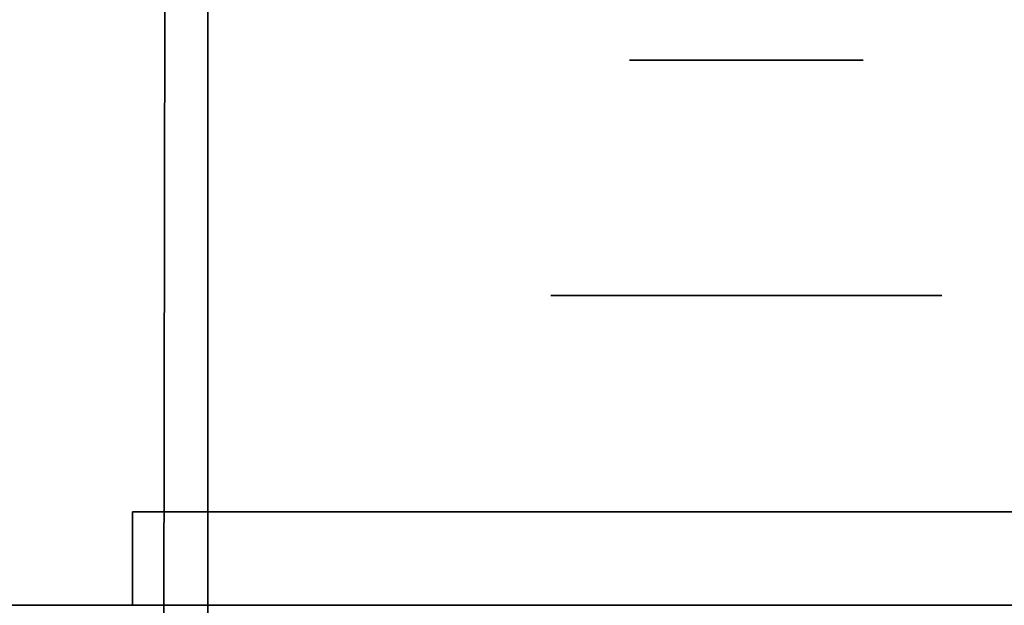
# Model space of a CAD drawing. Extents: x 413.3 to 457.5, y 5047.8 to 5050.
# Tile 441 of 656: x 439.2558 to 439.3232, y 5047.9282 to 5047.9682. Entities that reach past the tile are written whole.
import ezdxf

# ---------------------------------------------------------------- set-up
doc = ezdxf.new("R2010")
doc.units = 0
doc.header["$LTSCALE"] = 150
doc.header["$MEASUREMENT"] = 0
doc.layers.add('3DFACE_BOLT', color=7, linetype='CONTINUOUS')
doc.layers.add('3DFACE_SHAPE', color=7, linetype='CONTINUOUS')

msp = doc.modelspace()

# ---------------------------------------------------------------- linework, layer by layer
at = {"layer": '3DFACE_BOLT', "color": 1}
for points, invisible_edges in [([(439.297931, 5047.915459, -0.137472), (439.297539, 5047.915459, -0.135), (439.297931, 5047.965459, -0.137472)], 14), ([(439.297931, 5047.965459, -0.137472), (439.297539, 5047.915459, -0.135), (439.297539, 5047.965459, -0.135)], 3), ([(439.297539, 5047.915459, -0.135), (439.297931, 5047.915459, -0.132528), (439.297539, 5047.965459, -0.135)], 14), ([(439.297539, 5047.965459, -0.135), (439.297931, 5047.915459, -0.132528), (439.297931, 5047.965459, -0.132528)], 3), ([(439.297931, 5047.965459, -0.137472), (439.297539, 5047.965459, -0.135), (439.297931, 5047.965459, -0.132528)], 12), ([(439.297931, 5047.915459, -0.067472), (439.297539, 5047.915459, -0.065), (439.297931, 5047.965459, -0.067472)], 14), ([(439.297931, 5047.965459, -0.067472), (439.297539, 5047.915459, -0.065), (439.297539, 5047.965459, -0.065)], 3), ([(439.297539, 5047.915459, -0.065), (439.297931, 5047.915459, -0.062528), (439.297539, 5047.965459, -0.065)], 14), ([(439.297539, 5047.965459, -0.065), (439.297931, 5047.915459, -0.062528), (439.297931, 5047.965459, -0.062528)], 3), ([(439.297931, 5047.965459, -0.067472), (439.297539, 5047.965459, -0.065), (439.297931, 5047.965459, -0.062528)], 12), ([(439.299067, 5047.915459, -0.139702), (439.297931, 5047.915459, -0.137472), (439.299067, 5047.965459, -0.139702)], 14), ([(439.299067, 5047.965459, -0.139702), (439.297931, 5047.915459, -0.137472), (439.297931, 5047.965459, -0.137472)], 3), ([(439.297931, 5047.915459, -0.132528), (439.299067, 5047.915459, -0.130298), (439.297931, 5047.965459, -0.132528)], 14), ([(439.297931, 5047.965459, -0.132528), (439.299067, 5047.915459, -0.130298), (439.299067, 5047.965459, -0.130298)], 3), ([(439.299067, 5047.965459, -0.139702), (439.297931, 5047.965459, -0.137472), (439.299067, 5047.965459, -0.130298)], 14), ([(439.299067, 5047.965459, -0.130298), (439.297931, 5047.965459, -0.137472), (439.297931, 5047.965459, -0.132528)], 3), ([(439.299067, 5047.915459, -0.069702), (439.297931, 5047.915459, -0.067472), (439.299067, 5047.965459, -0.069702)], 14), ([(439.299067, 5047.965459, -0.069702), (439.297931, 5047.915459, -0.067472), (439.297931, 5047.965459, -0.067472)], 3), ([(439.297931, 5047.915459, -0.062528), (439.299067, 5047.915459, -0.060298), (439.297931, 5047.965459, -0.062528)], 14), ([(439.297931, 5047.965459, -0.062528), (439.299067, 5047.915459, -0.060298), (439.299067, 5047.965459, -0.060298)], 3), ([(439.299067, 5047.965459, -0.069702), (439.297931, 5047.965459, -0.067472), (439.299067, 5047.965459, -0.060298)], 14), ([(439.299067, 5047.965459, -0.060298), (439.297931, 5047.965459, -0.067472), (439.297931, 5047.965459, -0.062528)], 3), ([(439.300837, 5047.915459, -0.141472), (439.299067, 5047.915459, -0.139702), (439.300837, 5047.965459, -0.141472)], 14), ([(439.300837, 5047.965459, -0.141472), (439.299067, 5047.915459, -0.139702), (439.299067, 5047.965459, -0.139702)], 3), ([(439.299067, 5047.915459, -0.130298), (439.300837, 5047.915459, -0.128528), (439.299067, 5047.965459, -0.130298)], 14), ([(439.299067, 5047.965459, -0.130298), (439.300837, 5047.915459, -0.128528), (439.300837, 5047.965459, -0.128528)], 3), ([(439.300837, 5047.965459, -0.141472), (439.299067, 5047.965459, -0.139702), (439.300837, 5047.965459, -0.128528)], 14), ([(439.300837, 5047.965459, -0.128528), (439.299067, 5047.965459, -0.139702), (439.299067, 5047.965459, -0.130298)], 3), ([(439.300837, 5047.915459, -0.071472), (439.299067, 5047.915459, -0.069702), (439.300837, 5047.965459, -0.071472)], 14), ([(439.300837, 5047.965459, -0.071472), (439.299067, 5047.915459, -0.069702), (439.299067, 5047.965459, -0.069702)], 3), ([(439.299067, 5047.915459, -0.060298), (439.300837, 5047.915459, -0.058528), (439.299067, 5047.965459, -0.060298)], 14), ([(439.299067, 5047.965459, -0.060298), (439.300837, 5047.915459, -0.058528), (439.300837, 5047.965459, -0.058528)], 3), ([(439.300837, 5047.965459, -0.071472), (439.299067, 5047.965459, -0.069702), (439.300837, 5047.965459, -0.058528)], 14), ([(439.300837, 5047.965459, -0.058528), (439.299067, 5047.965459, -0.069702), (439.299067, 5047.965459, -0.060298)], 3), ([(439.303067, 5047.915459, -0.142608), (439.300837, 5047.915459, -0.141472), (439.303067, 5047.965459, -0.142608)], 14), ([(439.303067, 5047.965459, -0.142608), (439.300837, 5047.915459, -0.141472), (439.300837, 5047.965459, -0.141472)], 3), ([(439.300837, 5047.915459, -0.128528), (439.303067, 5047.915459, -0.127392), (439.300837, 5047.965459, -0.128528)], 14), ([(439.300837, 5047.965459, -0.128528), (439.303067, 5047.915459, -0.127392), (439.303067, 5047.965459, -0.127392)], 3), ([(439.303067, 5047.965459, -0.142608), (439.300837, 5047.965459, -0.141472), (439.303067, 5047.965459, -0.127392)], 14), ([(439.303067, 5047.965459, -0.127392), (439.300837, 5047.965459, -0.141472), (439.300837, 5047.965459, -0.128528)], 3), ([(439.303067, 5047.915459, -0.072608), (439.300837, 5047.915459, -0.071472), (439.303067, 5047.965459, -0.072608)], 14), ([(439.303067, 5047.965459, -0.072608), (439.300837, 5047.915459, -0.071472), (439.300837, 5047.965459, -0.071472)], 3), ([(439.300837, 5047.915459, -0.058528), (439.303067, 5047.915459, -0.057392), (439.300837, 5047.965459, -0.058528)], 14), ([(439.300837, 5047.965459, -0.058528), (439.303067, 5047.915459, -0.057392), (439.303067, 5047.965459, -0.057392)], 3), ([(439.303067, 5047.965459, -0.072608), (439.300837, 5047.965459, -0.071472), (439.303067, 5047.965459, -0.057392)], 14), ([(439.303067, 5047.965459, -0.057392), (439.300837, 5047.965459, -0.071472), (439.300837, 5047.965459, -0.058528)], 3), ([(439.305539, 5047.915459, -0.143), (439.303067, 5047.915459, -0.142608), (439.305539, 5047.965459, -0.143)], 14), ([(439.305539, 5047.965459, -0.143), (439.303067, 5047.915459, -0.142608), (439.303067, 5047.965459, -0.142608)], 3), ([(439.303067, 5047.915459, -0.127392), (439.305539, 5047.915459, -0.127), (439.303067, 5047.965459, -0.127392)], 14), ([(439.303067, 5047.965459, -0.127392), (439.305539, 5047.915459, -0.127), (439.305539, 5047.965459, -0.127)], 3), ([(439.305539, 5047.965459, -0.143), (439.303067, 5047.965459, -0.142608), (439.305539, 5047.965459, -0.127)], 14), ([(439.305539, 5047.965459, -0.127), (439.303067, 5047.965459, -0.142608), (439.303067, 5047.965459, -0.127392)], 3), ([(439.305539, 5047.915459, -0.073), (439.303067, 5047.915459, -0.072608), (439.305539, 5047.965459, -0.073)], 14), ([(439.305539, 5047.965459, -0.073), (439.303067, 5047.915459, -0.072608), (439.303067, 5047.965459, -0.072608)], 3), ([(439.303067, 5047.915459, -0.057392), (439.305539, 5047.915459, -0.057), (439.303067, 5047.965459, -0.057392)], 14), ([(439.303067, 5047.965459, -0.057392), (439.305539, 5047.915459, -0.057), (439.305539, 5047.965459, -0.057)], 3), ([(439.305539, 5047.965459, -0.073), (439.303067, 5047.965459, -0.072608), (439.305539, 5047.965459, -0.057)], 14), ([(439.305539, 5047.965459, -0.057), (439.303067, 5047.965459, -0.072608), (439.303067, 5047.965459, -0.057392)], 3), ([(439.308012, 5047.915459, -0.142608), (439.305539, 5047.915459, -0.143), (439.308012, 5047.965459, -0.142608)], 14), ([(439.308012, 5047.965459, -0.142608), (439.305539, 5047.915459, -0.143), (439.305539, 5047.965459, -0.143)], 3), ([(439.305539, 5047.915459, -0.127), (439.308012, 5047.915459, -0.127392), (439.305539, 5047.965459, -0.127)], 14), ([(439.305539, 5047.965459, -0.127), (439.308012, 5047.915459, -0.127392), (439.308012, 5047.965459, -0.127392)], 3), ([(439.308012, 5047.965459, -0.142608), (439.305539, 5047.965459, -0.143), (439.308012, 5047.965459, -0.127392)], 14), ([(439.308012, 5047.965459, -0.127392), (439.305539, 5047.965459, -0.143), (439.305539, 5047.965459, -0.127)], 3), ([(439.308012, 5047.915459, -0.072608), (439.305539, 5047.915459, -0.073), (439.308012, 5047.965459, -0.072608)], 14), ([(439.308012, 5047.965459, -0.072608), (439.305539, 5047.915459, -0.073), (439.305539, 5047.965459, -0.073)], 3), ([(439.305539, 5047.915459, -0.057), (439.308012, 5047.915459, -0.057392), (439.305539, 5047.965459, -0.057)], 14), ([(439.305539, 5047.965459, -0.057), (439.308012, 5047.915459, -0.057392), (439.308012, 5047.965459, -0.057392)], 3), ([(439.308012, 5047.965459, -0.072608), (439.305539, 5047.965459, -0.073), (439.308012, 5047.965459, -0.057392)], 14), ([(439.308012, 5047.965459, -0.057392), (439.305539, 5047.965459, -0.073), (439.305539, 5047.965459, -0.057)], 3), ([(439.310242, 5047.915459, -0.141472), (439.308012, 5047.915459, -0.142608), (439.310242, 5047.965459, -0.141472)], 14), ([(439.310242, 5047.965459, -0.141472), (439.308012, 5047.915459, -0.142608), (439.308012, 5047.965459, -0.142608)], 3), ([(439.308012, 5047.915459, -0.127392), (439.310242, 5047.915459, -0.128528), (439.308012, 5047.965459, -0.127392)], 14), ([(439.308012, 5047.965459, -0.127392), (439.310242, 5047.915459, -0.128528), (439.310242, 5047.965459, -0.128528)], 3), ([(439.310242, 5047.965459, -0.141472), (439.308012, 5047.965459, -0.142608), (439.310242, 5047.965459, -0.128528)], 14), ([(439.310242, 5047.965459, -0.128528), (439.308012, 5047.965459, -0.142608), (439.308012, 5047.965459, -0.127392)], 3), ([(439.310242, 5047.915459, -0.071472), (439.308012, 5047.915459, -0.072608), (439.310242, 5047.965459, -0.071472)], 14), ([(439.310242, 5047.965459, -0.071472), (439.308012, 5047.915459, -0.072608), (439.308012, 5047.965459, -0.072608)], 3), ([(439.308012, 5047.915459, -0.057392), (439.310242, 5047.915459, -0.058528), (439.308012, 5047.965459, -0.057392)], 14), ([(439.308012, 5047.965459, -0.057392), (439.310242, 5047.915459, -0.058528), (439.310242, 5047.965459, -0.058528)], 3), ([(439.310242, 5047.965459, -0.071472), (439.308012, 5047.965459, -0.072608), (439.310242, 5047.965459, -0.058528)], 14), ([(439.310242, 5047.965459, -0.058528), (439.308012, 5047.965459, -0.072608), (439.308012, 5047.965459, -0.057392)], 3), ([(439.312012, 5047.915459, -0.139702), (439.310242, 5047.915459, -0.141472), (439.312012, 5047.965459, -0.139702)], 14), ([(439.312012, 5047.965459, -0.139702), (439.310242, 5047.915459, -0.141472), (439.310242, 5047.965459, -0.141472)], 3), ([(439.310242, 5047.915459, -0.128528), (439.312012, 5047.915459, -0.130298), (439.310242, 5047.965459, -0.128528)], 14), ([(439.310242, 5047.965459, -0.128528), (439.312012, 5047.915459, -0.130298), (439.312012, 5047.965459, -0.130298)], 3), ([(439.312012, 5047.965459, -0.139702), (439.310242, 5047.965459, -0.141472), (439.312012, 5047.965459, -0.130298)], 14), ([(439.312012, 5047.965459, -0.130298), (439.310242, 5047.965459, -0.141472), (439.310242, 5047.965459, -0.128528)], 3), ([(439.312012, 5047.915459, -0.069702), (439.310242, 5047.915459, -0.071472), (439.312012, 5047.965459, -0.069702)], 14), ([(439.312012, 5047.965459, -0.069702), (439.310242, 5047.915459, -0.071472), (439.310242, 5047.965459, -0.071472)], 3), ([(439.310242, 5047.915459, -0.058528), (439.312012, 5047.915459, -0.060298), (439.310242, 5047.965459, -0.058528)], 14), ([(439.310242, 5047.965459, -0.058528), (439.312012, 5047.915459, -0.060298), (439.312012, 5047.965459, -0.060298)], 3), ([(439.312012, 5047.965459, -0.069702), (439.310242, 5047.965459, -0.071472), (439.312012, 5047.965459, -0.060298)], 14), ([(439.312012, 5047.965459, -0.060298), (439.310242, 5047.965459, -0.071472), (439.310242, 5047.965459, -0.058528)], 3), ([(439.313148, 5047.915459, -0.137472), (439.312012, 5047.915459, -0.139702), (439.313148, 5047.965459, -0.137472)], 14), ([(439.313148, 5047.965459, -0.137472), (439.312012, 5047.915459, -0.139702), (439.312012, 5047.965459, -0.139702)], 3), ([(439.312012, 5047.915459, -0.130298), (439.313148, 5047.915459, -0.132528), (439.312012, 5047.965459, -0.130298)], 14), ([(439.312012, 5047.965459, -0.130298), (439.313148, 5047.915459, -0.132528), (439.313148, 5047.965459, -0.132528)], 3), ([(439.313148, 5047.965459, -0.137472), (439.312012, 5047.965459, -0.139702), (439.313148, 5047.965459, -0.132528)], 14), ([(439.313148, 5047.965459, -0.132528), (439.312012, 5047.965459, -0.139702), (439.312012, 5047.965459, -0.130298)], 3), ([(439.313148, 5047.915459, -0.067472), (439.312012, 5047.915459, -0.069702), (439.313148, 5047.965459, -0.067472)], 14), ([(439.313148, 5047.965459, -0.067472), (439.312012, 5047.915459, -0.069702), (439.312012, 5047.965459, -0.069702)], 3), ([(439.312012, 5047.915459, -0.060298), (439.313148, 5047.915459, -0.062528), (439.312012, 5047.965459, -0.060298)], 14), ([(439.312012, 5047.965459, -0.060298), (439.313148, 5047.915459, -0.062528), (439.313148, 5047.965459, -0.062528)], 3), ([(439.313148, 5047.965459, -0.067472), (439.312012, 5047.965459, -0.069702), (439.313148, 5047.965459, -0.062528)], 14), ([(439.313148, 5047.965459, -0.062528), (439.312012, 5047.965459, -0.069702), (439.312012, 5047.965459, -0.060298)], 3), ([(439.313539, 5047.915459, -0.135), (439.313148, 5047.915459, -0.137472), (439.313539, 5047.965459, -0.135)], 14), ([(439.313539, 5047.965459, -0.135), (439.313148, 5047.915459, -0.137472), (439.313148, 5047.965459, -0.137472)], 3), ([(439.313148, 5047.915459, -0.132528), (439.313539, 5047.915459, -0.135), (439.313148, 5047.965459, -0.132528)], 14), ([(439.313148, 5047.965459, -0.132528), (439.313539, 5047.915459, -0.135), (439.313539, 5047.965459, -0.135)], 3), ([(439.313539, 5047.965459, -0.135), (439.313148, 5047.965459, -0.137472), (439.313148, 5047.965459, -0.132528)], 2), ([(439.313539, 5047.915459, -0.065), (439.313148, 5047.915459, -0.067472), (439.313539, 5047.965459, -0.065)], 14), ([(439.313539, 5047.965459, -0.065), (439.313148, 5047.915459, -0.067472), (439.313148, 5047.965459, -0.067472)], 3), ([(439.313148, 5047.915459, -0.062528), (439.313539, 5047.915459, -0.065), (439.313148, 5047.965459, -0.062528)], 14), ([(439.313148, 5047.965459, -0.062528), (439.313539, 5047.915459, -0.065), (439.313539, 5047.965459, -0.065)], 3), ([(439.313539, 5047.965459, -0.065), (439.313148, 5047.965459, -0.067472), (439.313148, 5047.965459, -0.062528)], 2), ([(439.298852, 5047.934559, -0.146583), (439.292164, 5047.934559, -0.135), (439.298852, 5047.949359, -0.146583)], 14), ([(439.298852, 5047.949359, -0.146583), (439.292164, 5047.934559, -0.135), (439.292164, 5047.949359, -0.135)], 3), ([(439.292164, 5047.934559, -0.135), (439.298852, 5047.934559, -0.123417), (439.292164, 5047.949359, -0.135)], 14), ([(439.292164, 5047.949359, -0.135), (439.298852, 5047.934559, -0.123417), (439.298852, 5047.949359, -0.123417)], 3), ([(439.298852, 5047.949359, -0.146583), (439.292164, 5047.949359, -0.135), (439.298852, 5047.949359, -0.123417)], 12), ([(439.298852, 5047.934559, -0.076583), (439.292164, 5047.934559, -0.065), (439.298852, 5047.949359, -0.076583)], 14), ([(439.298852, 5047.949359, -0.076583), (439.292164, 5047.934559, -0.065), (439.292164, 5047.949359, -0.065)], 3), ([(439.292164, 5047.934559, -0.065), (439.298852, 5047.934559, -0.053417), (439.292164, 5047.949359, -0.065)], 14), ([(439.292164, 5047.949359, -0.065), (439.298852, 5047.934559, -0.053417), (439.298852, 5047.949359, -0.053417)], 3), ([(439.298852, 5047.949359, -0.076583), (439.292164, 5047.949359, -0.065), (439.298852, 5047.949359, -0.053417)], 12), ([(439.312227, 5047.934559, -0.146583), (439.298852, 5047.934559, -0.146583), (439.312227, 5047.949359, -0.146583)], 14), ([(439.312227, 5047.949359, -0.146583), (439.298852, 5047.934559, -0.146583), (439.298852, 5047.949359, -0.146583)], 3), ([(439.298852, 5047.934559, -0.123417), (439.312227, 5047.934559, -0.123417), (439.298852, 5047.949359, -0.123417)], 14), ([(439.298852, 5047.949359, -0.123417), (439.312227, 5047.934559, -0.123417), (439.312227, 5047.949359, -0.123417)], 3), ([(439.312227, 5047.949359, -0.146583), (439.298852, 5047.949359, -0.146583), (439.312227, 5047.949359, -0.123417)], 14), ([(439.312227, 5047.949359, -0.123417), (439.298852, 5047.949359, -0.146583), (439.298852, 5047.949359, -0.123417)], 3), ([(439.312227, 5047.934559, -0.076583), (439.298852, 5047.934559, -0.076583), (439.312227, 5047.949359, -0.076583)], 14), ([(439.312227, 5047.949359, -0.076583), (439.298852, 5047.934559, -0.076583), (439.298852, 5047.949359, -0.076583)], 3), ([(439.298852, 5047.934559, -0.053417), (439.312227, 5047.934559, -0.053417), (439.298852, 5047.949359, -0.053417)], 14), ([(439.298852, 5047.949359, -0.053417), (439.312227, 5047.934559, -0.053417), (439.312227, 5047.949359, -0.053417)], 3), ([(439.312227, 5047.949359, -0.076583), (439.298852, 5047.949359, -0.076583), (439.312227, 5047.949359, -0.053417)], 14), ([(439.312227, 5047.949359, -0.053417), (439.298852, 5047.949359, -0.076583), (439.298852, 5047.949359, -0.053417)], 3), ([(439.318914, 5047.934559, -0.135), (439.312227, 5047.934559, -0.146583), (439.318914, 5047.949359, -0.135)], 14), ([(439.318914, 5047.949359, -0.135), (439.312227, 5047.934559, -0.146583), (439.312227, 5047.949359, -0.146583)], 3), ([(439.312227, 5047.934559, -0.123417), (439.318914, 5047.934559, -0.135), (439.312227, 5047.949359, -0.123417)], 14), ([(439.312227, 5047.949359, -0.123417), (439.318914, 5047.934559, -0.135), (439.318914, 5047.949359, -0.135)], 3), ([(439.318914, 5047.949359, -0.135), (439.312227, 5047.949359, -0.146583), (439.312227, 5047.949359, -0.123417)], 2), ([(439.318914, 5047.934559, -0.065), (439.312227, 5047.934559, -0.076583), (439.318914, 5047.949359, -0.065)], 14), ([(439.318914, 5047.949359, -0.065), (439.312227, 5047.934559, -0.076583), (439.312227, 5047.949359, -0.076583)], 3), ([(439.312227, 5047.934559, -0.053417), (439.318914, 5047.934559, -0.065), (439.312227, 5047.949359, -0.053417)], 14), ([(439.312227, 5047.949359, -0.053417), (439.318914, 5047.934559, -0.065), (439.318914, 5047.949359, -0.065)], 3), ([(439.318914, 5047.949359, -0.065), (439.312227, 5047.949359, -0.076583), (439.312227, 5047.949359, -0.053417)], 2), ([(439.298852, 5047.934559, -0.123417), (439.292164, 5047.934559, -0.135), (439.298852, 5047.934559, -0.146583)], 12), ([(439.298852, 5047.934559, -0.053417), (439.292164, 5047.934559, -0.065), (439.298852, 5047.934559, -0.076583)], 12), ([(439.312227, 5047.934559, -0.123417), (439.298852, 5047.934559, -0.123417), (439.312227, 5047.934559, -0.146583)], 14), ([(439.312227, 5047.934559, -0.146583), (439.298852, 5047.934559, -0.123417), (439.298852, 5047.934559, -0.146583)], 3), ([(439.312227, 5047.934559, -0.053417), (439.298852, 5047.934559, -0.053417), (439.312227, 5047.934559, -0.076583)], 14), ([(439.312227, 5047.934559, -0.076583), (439.298852, 5047.934559, -0.053417), (439.298852, 5047.934559, -0.076583)], 3), ([(439.318914, 5047.934559, -0.135), (439.312227, 5047.934559, -0.123417), (439.312227, 5047.934559, -0.146583)], 2), ([(439.318914, 5047.934559, -0.065), (439.312227, 5047.934559, -0.053417), (439.312227, 5047.934559, -0.076583)], 2)]:
    msp.add_3dface(points, dxfattribs=dict(at, invisible_edges=invisible_edges))
at = {"layer": '3DFACE_SHAPE', "color": 13}
for points, invisible_edges in [([(439.365539, 5050.025014, -0.1905), (439.26869, 5050.025153, -0.1905), (439.26554, 5047.825153, -0.1905)], 12), ([(439.26869, 5050.025153, -0.0095), (439.362442, 5047.861866, -0.0095), (439.26554, 5047.825153, -0.0095)], 3), ([(439.26554, 5047.825153), (439.26869, 5050.025153), (439.26554, 5047.825153, -0.0095)], 2), ([(439.26869, 5050.025153), (439.26869, 5050.025153, -0.0095), (439.26554, 5047.825153, -0.0095)], 12), ([(439.468689, 5050.024866), (439.26869, 5050.025153), (439.26554, 5047.825153)], 12), ([(439.26554, 5047.825153, -0.2), (439.26869, 5050.025153, -0.2), (439.465539, 5047.824866, -0.2)], 2), ([(439.26554, 5047.825153, -0.1905), (439.26869, 5050.025153, -0.1905), (439.26554, 5047.825153, -0.2)], 2), ([(439.26869, 5050.025153, -0.1905), (439.26869, 5050.025153, -0.2), (439.26554, 5047.825153, -0.2)], 12), ([(439.362389, 5047.825014, -0.1905), (439.365539, 5050.025014, -0.1905), (439.26554, 5047.825153, -0.1905)], 2), ([(439.465539, 5047.824866), (439.468689, 5050.024866), (439.26554, 5047.825153)], 2), ([(439.362623, 5047.988166, -0.0095), (439.362442, 5047.861866, -0.0095), (439.26869, 5050.025153, -0.0095)], 14), ([(439.26869, 5050.025153, -0.2), (439.468689, 5050.024866, -0.2), (439.465539, 5047.824866, -0.2)], 12), ([(439.268689, 5047.928159, -0.0095), (437.468689, 5047.928159, -0.0095), (439.268689, 5048.025009, -0.0095)], 2), ([(437.468689, 5047.928159, -0.0095), (437.468689, 5048.025009, -0.0095), (439.268689, 5048.025009, -0.0095)], 12), ([(439.268689, 5048.025009), (437.468689, 5048.025009), (439.268689, 5047.825009)], 2), ([(437.468689, 5048.025009), (437.468689, 5047.825009), (439.268689, 5047.825009)], 12), ([(437.468689, 5047.928159, -0.1905), (439.268689, 5047.928159, -0.1905), (437.468689, 5048.025009, -0.1905)], 2), ([(439.268689, 5047.928159, -0.1905), (439.268689, 5048.025009, -0.1905), (437.468689, 5048.025009, -0.1905)], 12), ([(437.468689, 5048.025009, -0.2), (439.268689, 5048.025009, -0.2), (437.468689, 5047.825009, -0.2)], 2), ([(439.268689, 5048.025009, -0.2), (439.268689, 5047.825009, -0.2), (437.468689, 5047.825009, -0.2)], 12), ([(439.268689, 5047.825009), (439.268689, 5047.928159, -0.0095), (439.268689, 5048.025009)], 3), ([(439.268689, 5047.928159, -0.0095), (439.268689, 5048.025009, -0.0095), (439.268689, 5048.025009)], 12), ([(439.268689, 5048.025009, -0.1905), (439.268689, 5047.928159, -0.1905), (439.268689, 5048.025009, -0.2)], 2), ([(439.268689, 5047.928159, -0.1905), (439.268689, 5047.921859, -0.1905), (439.268689, 5048.025009, -0.2)], 14), ([(439.268689, 5048.025009, -0.2), (439.268689, 5047.921859, -0.1905), (439.268689, 5047.825009, -0.2)], 3), ([(439.31155, 5047.934559, -0.05899), (439.263539, 5047.934559, -0.03), (439.359139, 5047.934559, -0.03)], 13), ([(439.31155, 5047.934559, -0.05899), (439.305539, 5047.934559, -0.0565), (439.263539, 5047.934559, -0.03)], 14), ([(439.305539, 5047.934559, -0.0565), (439.299529, 5047.934559, -0.05899), (439.263539, 5047.934559, -0.03)], 14), ([(439.263539, 5047.934559, -0.03), (439.299529, 5047.934559, -0.05899), (439.297039, 5047.934559, -0.065)], 13), ([(439.297039, 5047.934559, -0.135), (439.263539, 5047.934559, -0.03), (439.299529, 5047.934559, -0.07101)], 15), ([(439.299529, 5047.934559, -0.07101), (439.263539, 5047.934559, -0.03), (439.297039, 5047.934559, -0.065)], 3), ([(439.263539, 5047.934559, -0.03), (439.297039, 5047.934559, -0.135), (439.263539, 5047.934559, -0.17)], 3), ([(439.297039, 5047.934559, -0.135), (439.299529, 5047.934559, -0.14101), (439.263539, 5047.934559, -0.17)], 14), ([(439.263539, 5047.934559, -0.17), (439.299529, 5047.934559, -0.14101), (439.305539, 5047.934559, -0.17)], 3), ([(439.263539, 5047.934559, -0.17), (439.305539, 5047.934559, -0.17), (439.263539, 5047.928159, -0.17)], 2), ([(439.305539, 5047.934559, -0.17), (439.359139, 5047.934559, -0.17), (439.263539, 5047.928159, -0.17)], 14), ([(439.263539, 5047.928159, -0.17), (439.359139, 5047.934559, -0.17), (439.365539, 5047.928159, -0.17)], 3), ([(439.359139, 5047.934559, -0.03), (439.263539, 5047.928159, -0.03), (439.365539, 5047.928159, -0.03)], 13), ([(439.359139, 5047.934559, -0.03), (439.263539, 5047.934559, -0.03), (439.263539, 5047.928159, -0.03)], 12), ([(439.263539, 5047.928159, -0.17), (439.263539, 5047.928159, -0.03), (439.263539, 5047.934559, -0.17)], 2), ([(439.263539, 5047.928159, -0.03), (439.263539, 5047.934559, -0.03), (439.263539, 5047.934559, -0.17)], 12), ([(439.299529, 5047.934559, -0.12899), (439.297039, 5047.934559, -0.135), (439.299529, 5047.934559, -0.07101)], 14), ([(439.299529, 5047.934559, -0.05899), (439.299529, 5047.928159, -0.05899), (439.297039, 5047.934559, -0.065)], 3), ([(439.299529, 5047.928159, -0.05899), (439.297039, 5047.928159, -0.065), (439.297039, 5047.934559, -0.065)], 14), ([(439.297039, 5047.934559, -0.065), (439.297039, 5047.928159, -0.065), (439.299529, 5047.934559, -0.07101)], 3), ([(439.297039, 5047.928159, -0.065), (439.299529, 5047.928159, -0.07101), (439.299529, 5047.934559, -0.07101)], 14), ([(439.299529, 5047.934559, -0.12899), (439.299529, 5047.928159, -0.12899), (439.297039, 5047.934559, -0.135)], 3), ([(439.299529, 5047.928159, -0.12899), (439.297039, 5047.928159, -0.135), (439.297039, 5047.934559, -0.135)], 14), ([(439.297039, 5047.934559, -0.135), (439.297039, 5047.928159, -0.135), (439.299529, 5047.934559, -0.14101)], 3), ([(439.297039, 5047.928159, -0.135), (439.299529, 5047.928159, -0.14101), (439.299529, 5047.934559, -0.14101)], 14), ([(439.299529, 5047.934559, -0.14101), (439.305539, 5047.934559, -0.1435), (439.305539, 5047.934559, -0.17)], 14), ([(439.299529, 5047.934559, -0.07101), (439.305539, 5047.934559, -0.0735), (439.299529, 5047.934559, -0.12899)], 14), ([(439.299529, 5047.934559, -0.12899), (439.305539, 5047.934559, -0.0735), (439.305539, 5047.934559, -0.1265)], 3), ([(439.305539, 5047.934559, -0.0565), (439.305539, 5047.928159, -0.0565), (439.299529, 5047.934559, -0.05899)], 3), ([(439.305539, 5047.928159, -0.0565), (439.299529, 5047.928159, -0.05899), (439.299529, 5047.934559, -0.05899)], 14), ([(439.299529, 5047.934559, -0.07101), (439.299529, 5047.928159, -0.07101), (439.305539, 5047.934559, -0.0735)], 3), ([(439.299529, 5047.928159, -0.07101), (439.305539, 5047.928159, -0.0735), (439.305539, 5047.934559, -0.0735)], 14), ([(439.305539, 5047.934559, -0.1265), (439.305539, 5047.928159, -0.1265), (439.299529, 5047.934559, -0.12899)], 3), ([(439.305539, 5047.928159, -0.1265), (439.299529, 5047.928159, -0.12899), (439.299529, 5047.934559, -0.12899)], 14), ([(439.299529, 5047.934559, -0.14101), (439.299529, 5047.928159, -0.14101), (439.305539, 5047.934559, -0.1435)], 3), ([(439.299529, 5047.928159, -0.14101), (439.305539, 5047.928159, -0.1435), (439.305539, 5047.934559, -0.1435)], 14), ([(439.305539, 5047.934559, -0.1435), (439.31155, 5047.934559, -0.14101), (439.305539, 5047.934559, -0.17)], 14), ([(439.305539, 5047.934559, -0.17), (439.31155, 5047.934559, -0.14101), (439.359139, 5047.934559, -0.17)], 15), ([(439.305539, 5047.934559, -0.0735), (439.31155, 5047.934559, -0.07101), (439.305539, 5047.934559, -0.1265)], 14), ([(439.305539, 5047.934559, -0.1265), (439.31155, 5047.934559, -0.07101), (439.31155, 5047.934559, -0.12899)], 3), ([(439.31155, 5047.934559, -0.05899), (439.31155, 5047.928159, -0.05899), (439.305539, 5047.934559, -0.0565)], 3), ([(439.31155, 5047.928159, -0.05899), (439.305539, 5047.928159, -0.0565), (439.305539, 5047.934559, -0.0565)], 14), ([(439.305539, 5047.934559, -0.0735), (439.305539, 5047.928159, -0.0735), (439.31155, 5047.934559, -0.07101)], 3), ([(439.305539, 5047.928159, -0.0735), (439.31155, 5047.928159, -0.07101), (439.31155, 5047.934559, -0.07101)], 14), ([(439.31155, 5047.934559, -0.12899), (439.31155, 5047.928159, -0.12899), (439.305539, 5047.934559, -0.1265)], 3), ([(439.31155, 5047.928159, -0.12899), (439.305539, 5047.928159, -0.1265), (439.305539, 5047.934559, -0.1265)], 14), ([(439.305539, 5047.934559, -0.1435), (439.305539, 5047.928159, -0.1435), (439.31155, 5047.934559, -0.14101)], 3), ([(439.305539, 5047.928159, -0.1435), (439.31155, 5047.928159, -0.14101), (439.31155, 5047.934559, -0.14101)], 14), ([(439.31155, 5047.934559, -0.14101), (439.314039, 5047.934559, -0.135), (439.359139, 5047.934559, -0.17)], 14), ([(439.359139, 5047.934559, -0.17), (439.314039, 5047.934559, -0.135), (439.31155, 5047.934559, -0.12899)], 13), ([(439.31155, 5047.934559, -0.07101), (439.314039, 5047.934559, -0.065), (439.31155, 5047.934559, -0.12899)], 14), ([(439.31155, 5047.934559, -0.12899), (439.314039, 5047.934559, -0.065), (439.359139, 5047.934559, -0.17)], 15), ([(439.314039, 5047.934559, -0.065), (439.31155, 5047.934559, -0.05899), (439.359139, 5047.934559, -0.17)], 14), ([(439.359139, 5047.934559, -0.17), (439.31155, 5047.934559, -0.05899), (439.359139, 5047.934559, -0.03)], 3), ([(439.31155, 5047.934559, -0.07101), (439.31155, 5047.928159, -0.07101), (439.314039, 5047.934559, -0.065)], 3), ([(439.31155, 5047.928159, -0.07101), (439.314039, 5047.928159, -0.065), (439.314039, 5047.934559, -0.065)], 14), ([(439.314039, 5047.934559, -0.065), (439.314039, 5047.928159, -0.065), (439.31155, 5047.934559, -0.05899)], 3), ([(439.314039, 5047.928159, -0.065), (439.31155, 5047.928159, -0.05899), (439.31155, 5047.934559, -0.05899)], 14), ([(439.31155, 5047.934559, -0.14101), (439.31155, 5047.928159, -0.14101), (439.314039, 5047.934559, -0.135)], 3), ([(439.31155, 5047.928159, -0.14101), (439.314039, 5047.928159, -0.135), (439.314039, 5047.934559, -0.135)], 14), ([(439.314039, 5047.934559, -0.135), (439.314039, 5047.928159, -0.135), (439.31155, 5047.934559, -0.12899)], 3), ([(439.314039, 5047.928159, -0.135), (439.31155, 5047.928159, -0.12899), (439.31155, 5047.934559, -0.12899)], 14), ([(439.365539, 5047.928159, -0.17), (439.299529, 5047.928159, -0.14101), (439.263539, 5047.928159, -0.17)], 3), ([(439.299529, 5047.928159, -0.14101), (439.297039, 5047.928159, -0.135), (439.263539, 5047.928159, -0.17)], 14), ([(439.263539, 5047.928159, -0.17), (439.297039, 5047.928159, -0.135), (439.299529, 5047.928159, -0.12899)], 13), ([(439.299529, 5047.928159, -0.12899), (439.297039, 5047.928159, -0.065), (439.263539, 5047.928159, -0.17)], 15), ([(439.297039, 5047.928159, -0.065), (439.263539, 5047.928159, -0.03), (439.263539, 5047.928159, -0.17)], 13), ([(439.297039, 5047.928159, -0.065), (439.299529, 5047.928159, -0.05899), (439.263539, 5047.928159, -0.03)], 14), ([(439.299529, 5047.928159, -0.05899), (439.305539, 5047.928159, -0.0565), (439.263539, 5047.928159, -0.03)], 14), ([(439.263539, 5047.928159, -0.03), (439.305539, 5047.928159, -0.0565), (439.31155, 5047.928159, -0.05899)], 13), ([(439.263539, 5047.928159, -0.03), (439.31155, 5047.928159, -0.05899), (439.365539, 5047.928159, -0.03)], 3), ([(439.299529, 5047.928159, -0.07101), (439.297039, 5047.928159, -0.065), (439.299529, 5047.928159, -0.12899)], 14), ([(439.305539, 5047.928159, -0.1435), (439.299529, 5047.928159, -0.14101), (439.365539, 5047.928159, -0.17)], 14), ([(439.305539, 5047.928159, -0.0735), (439.299529, 5047.928159, -0.07101), (439.305539, 5047.928159, -0.1265)], 14), ([(439.305539, 5047.928159, -0.1265), (439.299529, 5047.928159, -0.07101), (439.299529, 5047.928159, -0.12899)], 3), ([(439.31155, 5047.928159, -0.14101), (439.305539, 5047.928159, -0.1435), (439.365539, 5047.928159, -0.135)], 14), ([(439.365539, 5047.928159, -0.135), (439.305539, 5047.928159, -0.1435), (439.365539, 5047.928159, -0.17)], 15), ([(439.31155, 5047.928159, -0.07101), (439.305539, 5047.928159, -0.0735), (439.31155, 5047.928159, -0.12899)], 14), ([(439.305539, 5047.928159, -0.0735), (439.305539, 5047.928159, -0.1265), (439.31155, 5047.928159, -0.12899)], 13), ([(439.314039, 5047.928159, -0.135), (439.31155, 5047.928159, -0.14101), (439.365539, 5047.928159, -0.135)], 14), ([(439.365539, 5047.928159, -0.03), (439.31155, 5047.928159, -0.05899), (439.365539, 5047.928159, -0.065)], 3), ([(439.31155, 5047.928159, -0.05899), (439.314039, 5047.928159, -0.065), (439.365539, 5047.928159, -0.065)], 14), ([(439.31155, 5047.928159, -0.12899), (439.314039, 5047.928159, -0.135), (439.31155, 5047.928159, -0.07101)], 14), ([(439.314039, 5047.928159, -0.135), (439.365539, 5047.928159, -0.135), (439.31155, 5047.928159, -0.07101)], 15), ([(439.31155, 5047.928159, -0.07101), (439.365539, 5047.928159, -0.135), (439.314039, 5047.928159, -0.065)], 3), ([(439.365539, 5047.928159, -0.135), (439.365539, 5047.928159, -0.065), (439.314039, 5047.928159, -0.065)], 14)]:
    msp.add_3dface(points, dxfattribs=dict(at, invisible_edges=invisible_edges))

doc.saveas('drawing.dxf')
